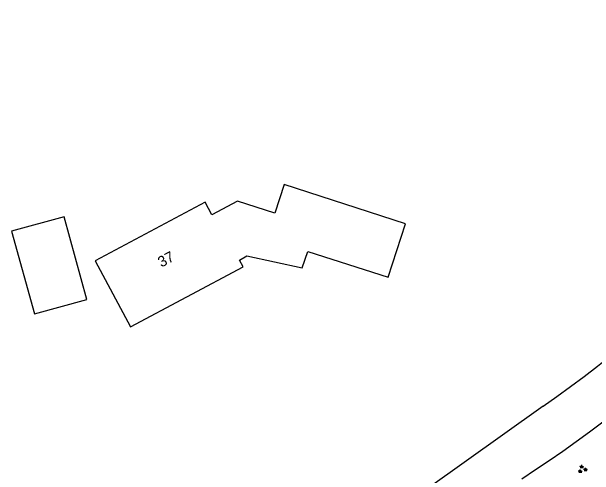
# Model space of a CAD drawing. Extents: x 133000 to 136000, y 400500 to 403500.
# Drawn here: x 134149 to 134203.2, y 401222.2 to 401265.3 of the extents above; entities that cross this region are included whole.
import ezdxf

# ---------------------------------------------------------------- set-up
doc = ezdxf.new("R2010")
doc.units = 0
for name, color, linetype in [('gg-anno-huisnummerreeks BGT', 7, 'Continuous'), ('gg-bbg-bijgebouw', 7, 'Continuous'), ('gg-bbg-gedigitaliseerde bebouwing', 7, 'Continuous'), ('gg-bbg-hoofdgebouw', 7, 'Continuous'), ('gg-knt-verharding', 7, 'Continuous'), ('gt-symb-groenvak', 7, 'Continuous')]:
    doc.layers.add(name, color=color, linetype=linetype)

# ---------------------------------------------------------------- blocks, each defined once
blk = doc.blocks.new('gt0-GRVAK')
at = {"layer": 'gt-symb-groenvak'}
for p, q in [((-0.11, 0.189), (-0.228, 0.24)), ((-0.182, 0.153), (0.088, 0.153)), ((-0.091, 0.211), (-0.156, 0.322)), ((-0.047, 0.214), (-0.047, 0.393)), ((-0.004, 0.211), (0.061, 0.322)), ((0.015, 0.189), (0.133, 0.24)), ((0.262, -0.052), (0.197, 0.059)), ((0.305, -0.049), (0.305, 0.13)), ((0.349, -0.052), (0.414, 0.059)), ((-0.245, -0.228), (-0.363, -0.177)), ((-0.318, -0.264), (-0.047, -0.264)), ((-0.226, -0.206), (-0.291, -0.095)), ((-0.183, -0.203), (-0.183, -0.024)), ((-0.139, -0.206), (-0.074, -0.095)), ((-0.12, -0.228), (-0.002, -0.177)), ((0.243, -0.074), (0.125, -0.023)), ((0.17, -0.11), (0.441, -0.11)), ((0.368, -0.074), (0.486, -0.023))]:
    blk.add_line(p, q, dxfattribs=at)

msp = doc.modelspace()

# ---------------------------------------------------------------- linework, layer by layer
at = {"layer": 'gg-bbg-bijgebouw'}
msp.add_lwpolyline([(134153.89, 401246.24), (134149.02, 401244.902), (134151.14, 401237.192), (134156.01, 401238.53), (134153.89, 401246.24)], dxfattribs=at)
at = {"layer": 'gg-bbg-gedigitaliseerde bebouwing'}
msp.add_lwpolyline([(134185.65, 401245.571), (134174.37, 401249.23), (134173.51, 401246.577), (134170.034, 401247.704), (134167.637, 401246.425), (134167.019, 401247.583), (134156.789, 401242.127), (134160.06, 401235.991)], dxfattribs=at)
at = {"layer": 'gg-bbg-hoofdgebouw'}
msp.add_lwpolyline([(134160.06, 401235.991), (134170.54, 401241.582), (134170.2, 401242.212), (134170.9, 401242.59), (134176.04, 401241.472), (134176.58, 401243.02), (134184.04, 401240.601), (134185.65, 401245.571)], dxfattribs=at)
at = {"layer": 'gg-knt-verharding'}
msp.add_line((134198.457, 401228.599), (134180.497, 401215.836), dxfattribs=at)
for centre, radius, start, end in [((134132.995, 401322.462), 114.436, 304.89269, 330.05069), ((134131.492, 401322.708), 119.969, 302.7921, 326.19552)]:
    msp.add_arc(centre, radius, start, end, dxfattribs=at)

# ---------------------------------------------------------------- block references
at = {"layer": 'gt-symb-groenvak'}
msp.add_blockref('gt0-GRVAK', (134202.093, 401222.741), dxfattribs=at)

# ---------------------------------------------------------------- texts
at = {"layer": 'gg-anno-huisnummerreeks BGT'}
msp.add_text('37', height=1, rotation=28.1, dxfattribs=at).set_placement((134162.949, 401241.498))

doc.saveas('drawing.dxf')
